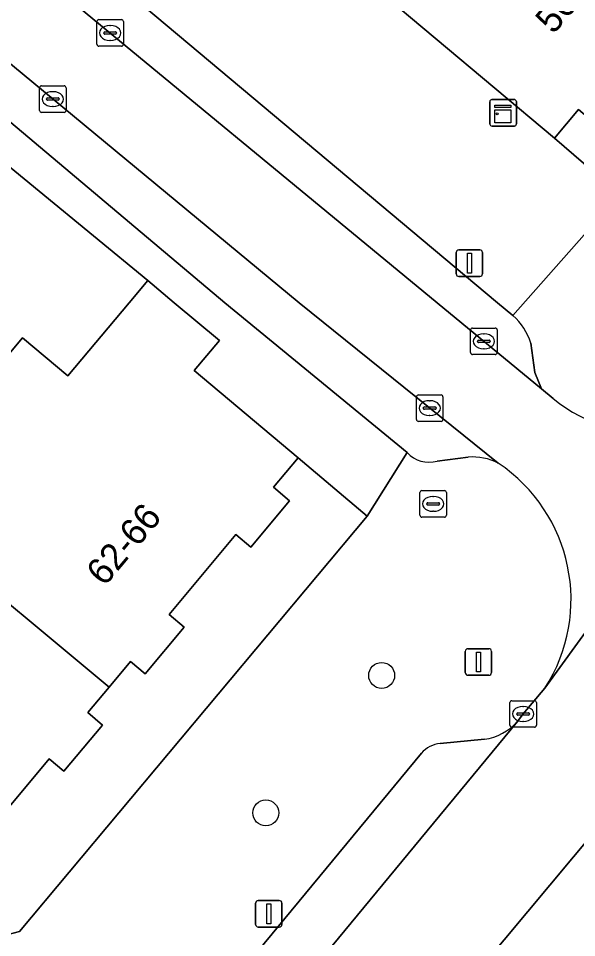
# Model space of a CAD drawing. Extents: x 162073 to 163043, y 381818 to 382561.
# Drawn here: x 162405.4 to 162426.45, y 381976.09 to 382010.71 of the extents above; entities that cross this region are included whole.
import ezdxf

# ---------------------------------------------------------------- set-up
doc = ezdxf.new("R2010")
doc.units = 0
for name, color, linetype in [('IMGEO_Boom', 7, 'Continuous'), ('IMGEO_Brandkraan', 7, 'Continuous'), ('IMGEO_Erf', 7, 'Continuous'), ('IMGEO_Kast', 7, 'Continuous'), ('IMGEO_Kolk', 7, 'Continuous'), ('IMGEO_Lichtmast', 7, 'Continuous'), ('IMGEO_Muur', 7, 'Continuous'), ('IMGEO_Pand', 7, 'Continuous'), ('IMGEO_Pand_nummerreeks', 7, 'Continuous'), ('IMGEO_Parkeervlak_open', 7, 'Continuous'), ('IMGEO_Rijbaan_lokaal_open', 7, 'Continuous'), ('IMGEO_Voetpad_open', 7, 'Continuous')]:
    doc.layers.add(name, color=color, linetype=linetype)

msp = doc.modelspace()

# ---------------------------------------------------------------- linework, layer by layer
at = {"layer": 'IMGEO_Boom'}
for centre in [(162419.101, 381985.964), (162414.732, 381980.787)]:
    msp.add_circle(centre, 0.489, dxfattribs=at)
at = {"layer": 'IMGEO_Brandkraan'}
for p, q in [((162420.542, 381991.998), (162420.542, 381992.85)), ((162420.617, 381992.924), (162421.469, 381992.924)), ((162421.543, 381992.85), (162421.543, 381991.998)), ((162420.844, 381992.467), (162421.242, 381992.467)), ((162421.03, 381992.704), (162421.055, 381992.704)), ((162420.801, 381992.418), (162420.801, 381992.43)), ((162421.239, 381992.381), (162420.841, 381992.381)), ((162421.053, 381992.144), (162421.028, 381992.144)), ((162421.285, 381992.43), (162421.285, 381992.418)), ((162421.469, 381991.924), (162420.617, 381991.924))]:
    msp.add_line(p, q, dxfattribs=at)
for points in [[(162420.542, 381991.998), (162420.542, 381992.85)], [(162420.617, 381992.924), (162421.469, 381992.924)], [(162421.543, 381992.85), (162421.543, 381991.998)], [(162421.469, 381991.924), (162420.617, 381991.924)]]:
    msp.add_lwpolyline(points, dxfattribs=at)
for centre, radius, start, end in [((162420.619, 381992.848), 0.0765, 91.552, 178.448), ((162420.619, 381992.848), 0.0765, 91.552, 178.448), ((162421.467, 381992.848), 0.0765, 1.552, 88.448), ((162421.467, 381992.848), 0.0765, 1.552, 88.448), ((162420.841, 381992.427), 0.0403, 85.8775, 175.7526), ((162421.246, 381992.429), 0.0386, 1.7309, 96.639), ((162420.838, 381992.417), 0.0366, 178.938, 274.7102), ((162421.242, 381992.424), 0.043, 264.8664, 352.4533), ((162420.619, 381992), 0.0765, 181.552, 268.448), ((162420.619, 381992), 0.0765, 181.552, 268.448), ((162421.467, 381992), 0.0765, 271.552, 358.448), ((162421.467, 381992), 0.0765, 271.552, 358.448)]:
    msp.add_arc(centre, radius, start, end, dxfattribs=at)
for centre, major_axis, ratio, start_param, end_param in [((162421.029, 381992.424), (-0.387, 0.002), 0.722429, 4.712389, 7.853982), ((162421.054, 381992.424), (-0.39, 0.002), 0.717154, 1.570796, 4.712389)]:
    msp.add_ellipse(centre, major_axis=major_axis, ratio=ratio, start_param=start_param, end_param=end_param, dxfattribs=at)
at = {"layer": 'IMGEO_Erf'}
for points in [[(162430.522, 382012.054), (162428.022, 382009.073), (162428.61, 382008.58), (162427.105, 382006.785), (162426.521, 382007.275), (162425.617, 382006.198), (162428.079, 382004.082), (162442.455, 382021.119)], [(162394.694, 381982.817), (162396.831, 381985.362), (162395.363, 381986.594), (162398.527, 381990.362), (162400.264, 381988.903), (162402.11, 381991.101), (162404.211, 381993.604), (162402.498, 381995.043), (162405.552, 381998.682), (162407.267, 381997.241), (162409.583, 382000), (162410.285, 382000.837), (162402.081, 382007.571)]]:
    msp.add_lwpolyline(points, dxfattribs=at)
msp.add_lwpolyline([(162401.67, 381976.96), (162402.16, 381976.562), (162403.759, 381976.096), (162404.616, 381976.11), (162405.447, 381976.319), (162418.557, 381991.965), (162415.951, 381994.16), (162415.021, 381993.052), (162415.629, 381992.541), (162414.166, 381990.798), (162413.607, 381991.267), (162411.083, 381988.261), (162411.654, 381987.782), (162410.181, 381986.028), (162409.632, 381986.488), (162408.824, 381985.525), (162408.017, 381984.565), (162408.577, 381984.094), (162407.121, 381982.36), (162406.565, 381982.827), (162404.044, 381979.825), (162404.64, 381979.324), (162403.121, 381977.515), (162402.543, 381978)], close=True, dxfattribs=at)
at = {"layer": 'IMGEO_Kast'}
for p, q in [((162423.178, 382006.728), (162423.178, 382007.569)), ((162423.178, 382007.569), (162423.178, 382006.728)), ((162423.253, 382007.653), (162424.094, 382007.653)), ((162424.094, 382007.653), (162423.253, 382007.653)), ((162424.178, 382007.578), (162424.178, 382006.737)), ((162424.178, 382006.737), (162424.178, 382007.578)), ((162424.103, 382006.653), (162423.262, 382006.653)), ((162423.262, 382006.653), (162424.103, 382006.653))]:
    msp.add_line(p, q, dxfattribs=at)
for points in [[(162423.373, 382007.443), (162423.973, 382007.443), (162423.973, 382007.358), (162423.373, 382007.358), (162423.373, 382007.443)], [(162423.373, 382007.268), (162423.973, 382007.268), (162423.973, 382006.779), (162423.373, 382006.779), (162423.373, 382007.268)]]:
    msp.add_lwpolyline(points, dxfattribs=at)
msp.add_circle((162423.457, 382007.117), 0.0377, dxfattribs=at)
for centre, start, end in [((162423.256, 382007.575), 92.4484, 184.2845), ((162423.256, 382007.575), 92.4484, 184.2845), ((162424.1, 382007.575), 2.4484, 94.2845), ((162424.1, 382007.575), 2.4484, 94.2845), ((162423.256, 382006.731), 182.4484, 274.2845), ((162423.256, 382006.731), 182.4484, 274.2845), ((162424.1, 382006.731), 272.4484, 4.2845), ((162424.1, 382006.731), 272.4484, 4.2845)]:
    msp.add_arc(centre, 0.0779, start, end, dxfattribs=at)
at = {"layer": 'IMGEO_Kolk'}
for p, q in [((162408.363, 382009.736), (162408.363, 382010.588)), ((162408.438, 382010.662), (162409.29, 382010.662)), ((162408.851, 382010.442), (162408.876, 382010.442)), ((162409.364, 382010.588), (162409.364, 382009.736)), ((162408.622, 382010.156), (162408.622, 382010.168)), ((162409.06, 382010.119), (162408.662, 382010.119)), ((162408.665, 382010.205), (162409.063, 382010.205)), ((162409.106, 382010.168), (162409.106, 382010.156)), ((162408.874, 382009.882), (162408.849, 382009.882)), ((162409.29, 382009.662), (162408.438, 382009.662)), ((162406.201, 382007.244), (162406.201, 382008.096)), ((162406.276, 382008.17), (162407.128, 382008.17)), ((162407.202, 382008.096), (162407.202, 382007.244)), ((162406.46, 382007.664), (162406.46, 382007.676)), ((162406.503, 382007.713), (162406.901, 382007.713)), ((162406.689, 382007.95), (162406.714, 382007.95)), ((162406.944, 382007.676), (162406.944, 382007.664)), ((162406.898, 382007.627), (162406.5, 382007.627)), ((162406.712, 382007.39), (162406.687, 382007.39)), ((162407.128, 382007.17), (162406.276, 382007.17)), ((162422.529, 381999.048), (162423.381, 381999.048)), ((162422.454, 381998.122), (162422.454, 381998.974)), ((162422.942, 381998.828), (162422.967, 381998.828)), ((162423.455, 381998.974), (162423.455, 381998.122)), ((162422.713, 381998.542), (162422.713, 381998.554)), ((162423.151, 381998.505), (162422.753, 381998.505)), ((162422.756, 381998.591), (162423.154, 381998.591)), ((162423.197, 381998.554), (162423.197, 381998.542)), ((162423.381, 381998.048), (162422.529, 381998.048)), ((162422.965, 381998.268), (162422.94, 381998.268)), ((162420.411, 381995.605), (162420.411, 381996.457)), ((162420.486, 381996.531), (162421.338, 381996.531)), ((162420.899, 381996.311), (162420.924, 381996.311)), ((162421.412, 381996.457), (162421.412, 381995.605)), ((162420.67, 381996.025), (162420.67, 381996.037)), ((162421.108, 381995.988), (162420.71, 381995.988)), ((162420.713, 381996.074), (162421.111, 381996.074)), ((162421.154, 381996.037), (162421.154, 381996.025)), ((162420.922, 381995.751), (162420.897, 381995.751)), ((162421.338, 381995.531), (162420.486, 381995.531)), ((162423.934, 381984.086), (162423.934, 381984.938)), ((162424.009, 381985.012), (162424.861, 381985.012)), ((162424.935, 381984.938), (162424.935, 381984.086)), ((162424.193, 381984.506), (162424.193, 381984.518)), ((162424.236, 381984.555), (162424.634, 381984.555)), ((162424.422, 381984.792), (162424.447, 381984.792)), ((162424.677, 381984.518), (162424.677, 381984.506)), ((162424.631, 381984.469), (162424.233, 381984.469)), ((162424.445, 381984.232), (162424.42, 381984.232)), ((162424.861, 381984.012), (162424.009, 381984.012))]:
    msp.add_line(p, q, dxfattribs=at)
for points in [[(162408.363, 382009.736), (162408.363, 382010.588)], [(162408.438, 382010.662), (162409.29, 382010.662)], [(162409.364, 382010.588), (162409.364, 382009.736)], [(162409.29, 382009.662), (162408.438, 382009.662)], [(162406.201, 382007.244), (162406.201, 382008.096)], [(162406.276, 382008.17), (162407.128, 382008.17)], [(162407.202, 382008.096), (162407.202, 382007.244)], [(162407.128, 382007.17), (162406.276, 382007.17)], [(162422.529, 381999.048), (162423.381, 381999.048)], [(162422.454, 381998.122), (162422.454, 381998.974)], [(162423.455, 381998.974), (162423.455, 381998.122)], [(162423.381, 381998.048), (162422.529, 381998.048)], [(162420.411, 381995.605), (162420.411, 381996.457)], [(162420.486, 381996.531), (162421.338, 381996.531)], [(162421.412, 381996.457), (162421.412, 381995.605)], [(162421.338, 381995.531), (162420.486, 381995.531)], [(162423.934, 381984.086), (162423.934, 381984.938)], [(162424.009, 381985.012), (162424.861, 381985.012)], [(162424.935, 381984.938), (162424.935, 381984.086)], [(162424.861, 381984.012), (162424.009, 381984.012)]]:
    msp.add_lwpolyline(points, dxfattribs=at)
for centre, radius, start, end in [((162408.44, 382010.586), 0.0765, 91.552, 178.448), ((162408.44, 382010.586), 0.0765, 91.552, 178.448), ((162409.288, 382010.586), 0.0765, 1.552, 88.448), ((162409.288, 382010.586), 0.0765, 1.552, 88.448), ((162408.662, 382010.165), 0.0403, 85.8775, 175.7526), ((162408.659, 382010.155), 0.0366, 178.938, 274.7102), ((162409.063, 382010.162), 0.043, 264.8664, 352.4533), ((162409.067, 382010.167), 0.0386, 1.7309, 96.639), ((162408.44, 382009.738), 0.0765, 181.552, 268.448), ((162408.44, 382009.738), 0.0765, 181.552, 268.448), ((162409.288, 382009.738), 0.0765, 271.552, 358.448), ((162409.288, 382009.738), 0.0765, 271.552, 358.448), ((162406.278, 382008.094), 0.0765, 91.552, 178.448), ((162406.278, 382008.094), 0.0765, 91.552, 178.448), ((162407.126, 382008.094), 0.0765, 1.552, 88.448), ((162407.126, 382008.094), 0.0765, 1.552, 88.448), ((162406.5, 382007.673), 0.0403, 85.8775, 175.7526), ((162406.905, 382007.675), 0.0386, 1.7309, 96.639), ((162406.497, 382007.663), 0.0366, 178.938, 274.7102), ((162406.901, 382007.67), 0.043, 264.8664, 352.4533), ((162406.278, 382007.246), 0.0765, 181.552, 268.448), ((162406.278, 382007.246), 0.0765, 181.552, 268.448), ((162407.126, 382007.246), 0.0765, 271.552, 358.448), ((162407.126, 382007.246), 0.0765, 271.552, 358.448), ((162422.531, 381998.972), 0.0765, 91.552, 178.448), ((162422.531, 381998.972), 0.0765, 91.552, 178.448), ((162423.379, 381998.972), 0.0765, 1.552, 88.448), ((162423.379, 381998.972), 0.0765, 1.552, 88.448), ((162422.753, 381998.551), 0.0403, 85.8775, 175.7526), ((162422.75, 381998.541), 0.0366, 178.938, 274.7102), ((162423.154, 381998.548), 0.043, 264.8664, 352.4533), ((162423.158, 381998.553), 0.0386, 1.7309, 96.639), ((162422.531, 381998.124), 0.0765, 181.552, 268.448), ((162422.531, 381998.124), 0.0765, 181.552, 268.448), ((162423.379, 381998.124), 0.0765, 271.552, 358.448), ((162423.379, 381998.124), 0.0765, 271.552, 358.448), ((162420.488, 381996.455), 0.0765, 91.552, 178.448), ((162420.488, 381996.455), 0.0765, 91.552, 178.448), ((162421.336, 381996.455), 0.0765, 1.552, 88.448), ((162421.336, 381996.455), 0.0765, 1.552, 88.448), ((162420.71, 381996.034), 0.0403, 85.8775, 175.7526), ((162420.707, 381996.024), 0.0366, 178.938, 274.7102), ((162421.111, 381996.031), 0.043, 264.8664, 352.4533), ((162421.115, 381996.036), 0.0386, 1.7309, 96.639), ((162420.488, 381995.607), 0.0765, 181.552, 268.448), ((162420.488, 381995.607), 0.0765, 181.552, 268.448), ((162421.336, 381995.607), 0.0765, 271.552, 358.448), ((162421.336, 381995.607), 0.0765, 271.552, 358.448), ((162424.011, 381984.936), 0.0765, 91.552, 178.448), ((162424.011, 381984.936), 0.0765, 91.552, 178.448), ((162424.859, 381984.936), 0.0765, 1.552, 88.448), ((162424.859, 381984.936), 0.0765, 1.552, 88.448), ((162424.233, 381984.515), 0.0403, 85.8775, 175.7526), ((162424.23, 381984.505), 0.0366, 178.938, 274.7102), ((162424.634, 381984.512), 0.043, 264.8664, 352.4533), ((162424.638, 381984.517), 0.0386, 1.7309, 96.639), ((162424.011, 381984.088), 0.0765, 181.552, 268.448), ((162424.011, 381984.088), 0.0765, 181.552, 268.448), ((162424.859, 381984.088), 0.0765, 271.552, 358.448), ((162424.859, 381984.088), 0.0765, 271.552, 358.448)]:
    msp.add_arc(centre, radius, start, end, dxfattribs=at)
for centre, major_axis, ratio, start_param, end_param in [((162408.85, 382010.162), (-0.387, 0.002), 0.722429, 4.712389, 7.853982), ((162408.875, 382010.162), (-0.39, 0.002), 0.717154, 1.570796, 4.712389), ((162406.688, 382007.67), (-0.387, 0.002), 0.722429, 4.712389, 7.853982), ((162406.713, 382007.67), (-0.39, 0.002), 0.717154, 1.570796, 4.712389), ((162422.941, 381998.548), (-0.387, 0.002), 0.722429, 4.712389, 7.853982), ((162422.966, 381998.548), (-0.39, 0.002), 0.717154, 1.570796, 4.712389), ((162420.898, 381996.031), (-0.387, 0.002), 0.722429, 4.712389, 7.853982), ((162420.923, 381996.031), (-0.39, 0.002), 0.717154, 1.570796, 4.712389), ((162424.421, 381984.512), (-0.387, 0.002), 0.722429, 4.712389, 7.853982), ((162424.446, 381984.512), (-0.39, 0.002), 0.717154, 1.570796, 4.712389)]:
    msp.add_ellipse(centre, major_axis=major_axis, ratio=ratio, start_param=start_param, end_param=end_param, dxfattribs=at)
at = {"layer": 'IMGEO_Lichtmast'}
for p, q in [((162421.911, 382001.087), (162421.911, 382001.887)), ((162421.911, 382001.887), (162421.911, 382001.087)), ((162422.011, 382001.987), (162422.801, 382001.987)), ((162422.801, 382001.987), (162422.011, 382001.987)), ((162422.901, 382001.887), (162422.901, 382001.087)), ((162422.901, 382001.087), (162422.901, 382001.887)), ((162422.801, 382000.987), (162422.011, 382000.987)), ((162422.011, 382000.987), (162422.801, 382000.987)), ((162422.351, 381986.97), (162423.141, 381986.97)), ((162423.141, 381986.97), (162422.351, 381986.97)), ((162422.251, 381986.07), (162422.251, 381986.87)), ((162422.251, 381986.87), (162422.251, 381986.07)), ((162423.241, 381986.87), (162423.241, 381986.07)), ((162423.241, 381986.07), (162423.241, 381986.87)), ((162423.141, 381985.97), (162422.351, 381985.97)), ((162422.351, 381985.97), (162423.141, 381985.97)), ((162414.348, 381976.587), (162414.348, 381977.387)), ((162414.348, 381977.387), (162414.348, 381976.587)), ((162414.448, 381977.487), (162415.238, 381977.487)), ((162415.238, 381977.487), (162414.448, 381977.487)), ((162415.338, 381977.387), (162415.338, 381976.587)), ((162415.338, 381976.587), (162415.338, 381977.387)), ((162415.238, 381976.487), (162414.448, 381976.487)), ((162414.448, 381976.487), (162415.238, 381976.487))]:
    msp.add_line(p, q, dxfattribs=at)
for points in [[(162422.331, 382001.862), (162422.481, 382001.862), (162422.481, 382001.112), (162422.331, 382001.112), (162422.331, 382001.862)], [(162422.671, 381986.845), (162422.821, 381986.845), (162422.821, 381986.095), (162422.671, 381986.095), (162422.671, 381986.845)], [(162414.768, 381977.362), (162414.918, 381977.362), (162414.918, 381976.612), (162414.768, 381976.612), (162414.768, 381977.362)]]:
    msp.add_lwpolyline(points, dxfattribs=at)
for centre, start, end in [((162422.011, 382001.887), 90, 180), ((162422.011, 382001.887), 90, 180), ((162422.801, 382001.887), 0, 90), ((162422.801, 382001.887), 360, 90), ((162422.011, 382001.087), 180, 270), ((162422.011, 382001.087), 180, 270), ((162422.801, 382001.087), 270, 0), ((162422.801, 382001.087), 270, 0), ((162422.351, 381986.87), 90, 180), ((162422.351, 381986.87), 90, 180), ((162423.141, 381986.87), 0, 90), ((162423.141, 381986.87), 360, 90), ((162422.351, 381986.07), 180, 270), ((162422.351, 381986.07), 180, 270), ((162423.141, 381986.07), 270, 0), ((162423.141, 381986.07), 270, 0), ((162414.448, 381977.387), 90, 180), ((162414.448, 381977.387), 90, 180), ((162415.238, 381977.387), 0, 90), ((162415.238, 381977.387), 360, 90), ((162414.448, 381976.587), 180, 270), ((162414.448, 381976.587), 180, 270), ((162415.238, 381976.587), 270, 0), ((162415.238, 381976.587), 270, 0)]:
    msp.add_arc(centre, 0.1, start, end, dxfattribs=at)
at = {"layer": 'IMGEO_Muur'}
msp.add_lwpolyline([(162410.285, 382000.837), (162402.081, 382007.571)], dxfattribs=at)
at = {"layer": 'IMGEO_Pand'}
for points in [[(162432.791, 382014.752), (162426.069, 382020.373), (162424.102, 382018.029), (162422.385, 382019.469), (162419.325, 382015.822), (162421.01, 382014.407), (162418.871, 382011.858), (162425.617, 382006.198), (162426.521, 382007.275), (162427.105, 382006.785), (162428.61, 382008.58), (162428.022, 382009.073), (162430.522, 382012.054), (162431.121, 382011.552), (162432.595, 382013.308), (162431.999, 382013.808)], [(162408.824, 381985.525), (162409.632, 381986.488), (162410.181, 381986.028), (162411.654, 381987.782), (162411.083, 381988.261), (162413.607, 381991.267), (162414.166, 381990.798), (162415.629, 381992.541), (162415.021, 381993.052), (162415.951, 381994.16), (162412.036, 381997.447), (162412.981, 381998.573), (162411.282, 382000), (162410.285, 382000.837), (162409.583, 382000), (162407.267, 381997.241), (162405.552, 381998.682), (162402.498, 381995.043), (162404.211, 381993.604), (162402.11, 381991.101)], [(162408.824, 381985.525), (162402.11, 381991.101), (162400.264, 381988.903), (162398.527, 381990.362), (162395.363, 381986.594), (162396.831, 381985.362), (162394.694, 381982.817), (162397.84, 381980.175), (162401.67, 381976.96), (162402.543, 381978), (162403.121, 381977.515), (162404.64, 381979.324), (162404.044, 381979.825), (162406.565, 381982.827), (162407.121, 381982.36), (162408.577, 381984.094), (162408.017, 381984.565)]]:
    msp.add_lwpolyline(points, close=True, dxfattribs=at)
at = {"layer": 'IMGEO_Parkeervlak_open'}
for points in [[(162405.772, 382012.711), (162421.191, 382000), (162425.125, 381996.757), (162424.875, 381997.372), (162424.723, 381998.477)], [(162424.051, 381999.518), (162423.467, 382000), (162408.984, 382012.139)], [(162423.494, 381993.957), (162415.991, 382000), (162403.637, 382010.203)], [(162404.88, 382006.984), (162413.186, 382000), (162420.062, 381994.354)], [(162421.192, 381994.036), (162422.36, 381994.188)], [(162407.148, 381963.645), (162413.587, 381971.374), (162424.221, 381984.234)], [(162422.974, 381983.557), (162421.307, 381983.402)], [(162420.598, 381983.037), (162407.479, 381967.183)]]:
    msp.add_lwpolyline(points, dxfattribs=at)
for centre, radius, start, end in [((162422.572, 381997.826), 2.247, 16.8393, 48.8479), ((162420.889, 381995.127), 1.132, 223.0584, 285.5067), ((162422.523, 381992.089), 2.105, 62.5307, 94.4416), ((162422.688, 381985.571), 2.034, 278.0847, 318.9106), ((162421.43, 381982.292), 1.117, 96.3312, 138.1485)]:
    msp.add_arc(centre, radius, start, end, dxfattribs=at)
at = {"layer": 'IMGEO_Rijbaan_lokaal_open'}
for points in [[(162325.81, 382074.32), (162331.509, 382069.587), (162331.717, 382069.413), (162343.987, 382059.377), (162350.243, 382054.26), (162366.977, 382040.479), (162367.112, 382040.363), (162382.599, 382027.589), (162399.187, 382013.878), (162399.687, 382013.465), (162403.386, 382010.41), (162403.637, 382010.203), (162415.991, 382000), (162423.494, 381993.957)], [(162425.57, 381996.39), (162425.125, 381996.757), (162421.191, 382000), (162405.772, 382012.711), (162405.36, 382013.046), (162401.469, 382016.204), (162401.258, 382016.375), (162376.073, 382037.278)], [(162451.206, 382018.23), (162436.039, 382000), (162435.64, 381999.521), (162434.908, 381998.64), (162433.772, 381997.208), (162425.256, 381985.484), (162424.432, 381984.511), (162424.221, 381984.234), (162413.587, 381971.374)], [(162419.449, 381970.895), (162428.884, 381982.183), (162438.726, 381994.231), (162443.549, 382000), (162449.176, 382006.731)], [(162425.256, 381985.484), (162433.772, 381997.208)]]:
    msp.add_lwpolyline(points, dxfattribs=at)
for centre, radius, start, end in [((162429.26, 382000.916), 5.84, 230.8071, 320.5836), ((162420.067, 381988.825), 6.172, 327.2293, 56.2656)]:
    msp.add_arc(centre, radius, start, end, dxfattribs=at)
at = {"layer": 'IMGEO_Voetpad_open'}
for points in [[(162468.435, 382045.974), (162467.546, 382046.701), (162466.763, 382047.35), (162465.332, 382048.537), (162463.688, 382046.554), (162442.455, 382021.119), (162428.079, 382004.082), (162424.051, 381999.518)], [(162425.617, 382006.198), (162418.871, 382011.858), (162411.056, 382018.337)], [(162408.984, 382012.139), (162423.467, 382000), (162424.051, 381999.518), (162428.079, 382004.082), (162425.617, 382006.198)], [(162402.081, 382007.571), (162410.285, 382000.837), (162411.282, 382000), (162412.981, 381998.573), (162412.036, 381997.447), (162415.951, 381994.16), (162418.557, 381991.965), (162420.062, 381994.354), (162413.186, 382000), (162404.88, 382006.984)], [(162424.723, 381998.477), (162424.875, 381997.372), (162425.125, 381996.757), (162425.57, 381996.39)], [(162420.062, 381994.354), (162418.557, 381991.965), (162405.447, 381976.319), (162404.616, 381976.11), (162403.759, 381976.096), (162402.16, 381976.562), (162401.67, 381976.96), (162400.91, 381976.065), (162402.401, 381974.813), (162402.578, 381975.024), (162403.326, 381974.396), (162403.172, 381974.213), (162403.749, 381973.728), (162404.221, 381974.291), (162404.577, 381974.727), (162408.257, 381971.708), (162402.591, 381964.717), (162400.238, 381961.915), (162399.261, 381960.784), (162398.657, 381960.065), (162401.933, 381957.329), (162402.318, 381957.789), (162407.148, 381963.645)], [(162422.36, 381994.188), (162421.192, 381994.036)], [(162424.221, 381984.234), (162424.432, 381984.511), (162425.256, 381985.484)], [(162421.307, 381983.402), (162422.974, 381983.557)], [(162407.479, 381967.183), (162420.598, 381983.037)], [(162428.884, 381982.183), (162419.449, 381970.895), (162418.067, 381969.22), (162418.452, 381968.902), (162415.585, 381965.428), (162415.2, 381965.746), (162413.532, 381963.724), (162407.426, 381956.453), (162402.116, 381949.983), (162397.903, 381944.865), (162393.889, 381940.041), (162392.723, 381938.618), (162391.987, 381937.719)]]:
    msp.add_lwpolyline(points, dxfattribs=at)
for centre, radius, start, end in [((162422.572, 381997.826), 2.247, 16.8393, 48.8479), ((162429.26, 382000.916), 5.84, 230.8071, 320.5836), ((162420.889, 381995.127), 1.132, 223.0584, 285.5067), ((162422.523, 381992.089), 2.105, 62.5307, 94.4416), ((162420.067, 381988.825), 6.172, 327.2293, 56.2656), ((162422.688, 381985.571), 2.034, 278.0847, 318.9106), ((162421.43, 381982.292), 1.117, 96.3312, 138.1485)]:
    msp.add_arc(centre, radius, start, end, dxfattribs=at)

# ---------------------------------------------------------------- texts
at = {"layer": 'IMGEO_Pand_nummerreeks'}
for s, rotation, p in [('56-60', 50.0153, (162425.579, 382010.081)), ('62-66', 49.9814, (162408.649, 381989.282))]:
    msp.add_text(s, height=1, rotation=rotation, dxfattribs=at).set_placement(p)

doc.saveas('drawing.dxf')
